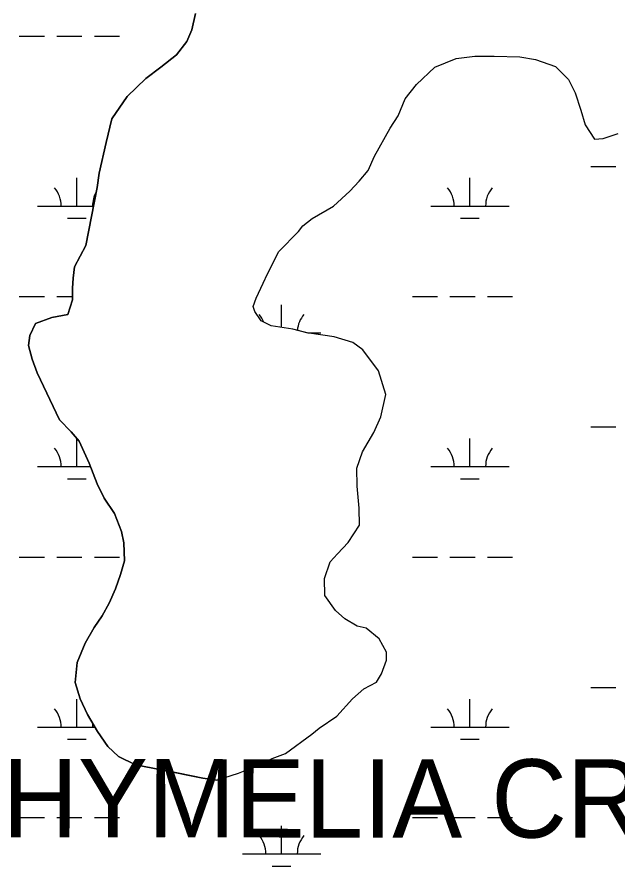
# Model space of a CAD drawing. Extents: x 3535183 to 3573198, y 534952 to 560562.
# Drawn here: x 3547966 to 3548732, y 554243 to 555328 of the extents above; entities that cross this region are included whole.
import ezdxf

# ---------------------------------------------------------------- set-up
doc = ezdxf.new("R2010")
doc.units = 0
for name, color, linetype in [('V-RIVR-CREV', 7, 'Continuous'), ('V-SITE-VEGE', 7, 'Continuous'), ('V-TOPO-SHOR', 7, 'Continuous'), ('V-WETL-SWMP', 7, 'Continuous')]:
    doc.layers.add(name, color=color, linetype=linetype)

msp = doc.modelspace()

# ---------------------------------------------------------------- linework, layer by layer
at = {"layer": 'V-SITE-VEGE'}
for p, q in [((3548193.8, 555332.1), (3548189.3, 555311.1)), ((3548189.3, 555311.1), (3548183, 555296.4)), ((3548183, 555296.4), (3548169.4, 555279)), ((3548169.4, 555279), (3548149.4, 555263.4)), ((3548499.6, 555263.4), (3548526.9, 555274.5)), ((3548526.9, 555274.5), (3548550.6, 555277.3)), ((3548550.6, 555277.3), (3548575.2, 555277.4)), ((3548575.2, 555277.4), (3548608, 555276.7)), ((3548608, 555276.7), (3548628.1, 555273.1)), ((3548628.1, 555273.1), (3548653.7, 555264.2)), ((3548653.7, 555264.2), (3548670.2, 555247.8)), ((3548149.4, 555263.4), (3548130.4, 555248.8)), ((3548476, 555241.4), (3548499.6, 555263.4)), ((3548130.4, 555248.8), (3548106.8, 555225.8)), ((3548670.2, 555247.8), (3548678.5, 555230.5)), ((3548461.5, 555223.1), (3548476, 555241.4)), ((3548106.8, 555225.8), (3548086.9, 555197.5)), ((3548452.5, 555201.1), (3548461.5, 555223.1)), ((3548678.5, 555230.5), (3548685.9, 555208.7)), ((3548442.5, 555185.6), (3548452.5, 555201.1)), ((3548685.9, 555208.7), (3548691.4, 555189.6)), ((3548086.9, 555197.5), (3548079.7, 555167.3)), ((3548691.4, 555189.6), (3548703.4, 555171.4)), ((3548422.6, 555149.9), (3548442.5, 555185.6)), ((3548714.3, 555172.4), (3548733.4, 555178.8)), ((3548079.7, 555167.3), (3548070.8, 555128.1)), ((3548703.4, 555171.4), (3548714.3, 555172.4)), ((3548414.5, 555131.6), (3548422.6, 555149.9)), ((3548070.8, 555128.1), (3548068.1, 555109.8)), ((3548402.7, 555117.9), (3548414.5, 555131.6)), ((3548391, 555105.1), (3548402.7, 555117.9)), ((3548068.1, 555109.8), (3548053.9, 555035.9)), ((3548370.1, 555085.8), (3548391, 555105.1)), ((3548342.8, 555070.2), (3548370.1, 555085.8)), ((3548331, 555061), (3548342.8, 555070.2)), ((3548325.6, 555053.7), (3548331, 555061)), ((3548300.2, 555028), (3548325.6, 555053.7)), ((3548053.9, 555035.9), (3548039.5, 555008.5)), ((3548285.7, 554999.7), (3548300.2, 555028)), ((3548039.5, 555008.5), (3548037.7, 554993.9)), ((3548037.7, 554993.9), (3548036.9, 554981.1)), ((3548280.3, 554987.8), (3548285.7, 554999.7)), ((3548271.3, 554968.6), (3548280.3, 554987.8)), ((3548036.9, 554981.1), (3548037, 554966.5)), ((3548037, 554966.5), (3548030.7, 554947.4)), ((3548267.7, 554957.7), (3548271.3, 554968.6)), ((3548269.5, 554951.3), (3548267.7, 554957.7)), ((3548277.8, 554939.5), (3548269.5, 554951.3)), ((3548010.6, 554943.6), (3547989.7, 554936.2)), ((3548030.7, 554947.4), (3548010.6, 554943.6)), ((3548290.6, 554933.2), (3548277.8, 554939.5)), ((3547989.7, 554936.2), (3547982.5, 554920.7)), ((3548318, 554928.7), (3548290.6, 554933.2)), ((3548336.2, 554924.3), (3548318, 554928.7)), ((3547982.5, 554920.7), (3547980.7, 554907.9)), ((3548370.9, 554919), (3548336.2, 554924.3)), ((3548394.7, 554911.8), (3548370.9, 554919)), ((3547980.7, 554907.9), (3547985.4, 554890.6)), ((3548407.5, 554902.7), (3548394.7, 554911.8)), ((3548427.7, 554875.5), (3548407.5, 554902.7)), ((3547985.4, 554890.6), (3547991.8, 554873.3)), ((3547991.8, 554873.3), (3548020.4, 554813.3)), ((3548436.9, 554845.4), (3548427.7, 554875.5)), ((3548430.7, 554817.1), (3548436.9, 554845.4)), ((3548020.4, 554813.3), (3548035.1, 554797.8)), ((3548421.7, 554797), (3548430.7, 554817.1)), ((3548035.1, 554797.8), (3548045.2, 554786)), ((3548407.2, 554772.4), (3548421.7, 554797)), ((3548045.2, 554786), (3548058.1, 554757.8)), ((3548400, 554751.3), (3548407.2, 554772.4)), ((3548058.1, 554757.8), (3548068.2, 554731.4)), ((3548400.1, 554728.5), (3548400, 554751.3)), ((3548068.2, 554731.4), (3548077.4, 554713.2)), ((3548403, 554700.3), (3548400.1, 554728.5)), ((3548077.4, 554713.2), (3548090.3, 554693.3)), ((3548403.1, 554678.4), (3548403, 554700.3)), ((3548090.3, 554693.3), (3548099.5, 554670.5)), ((3548388.7, 554656.5), (3548403.1, 554678.4)), ((3548099.5, 554670.5), (3548102.3, 554655.9)), ((3548375.1, 554641.8), (3548388.7, 554656.5)), ((3548102.3, 554655.9), (3548103.4, 554633.1)), ((3548366, 554631.7), (3548375.1, 554641.8)), ((3548103.4, 554633.1), (3548098, 554615.8)), ((3548358.8, 554610.7), (3548366, 554631.7)), ((3548098, 554615.8), (3548091.7, 554597.5)), ((3548358.9, 554588.8), (3548358.8, 554610.7)), ((3548091.7, 554597.5), (3548083.6, 554579.2)), ((3548372.7, 554569.8), (3548358.9, 554588.8)), ((3548083.6, 554579.2), (3548074.5, 554562.8)), ((3548384.6, 554558.9), (3548372.7, 554569.8)), ((3548074.5, 554562.8), (3548064.6, 554548.1)), ((3548400.1, 554549.8), (3548384.6, 554558.9)), ((3548064.6, 554548.1), (3548052.8, 554528)), ((3548412, 554547.2), (3548400.1, 554549.8)), ((3548428.5, 554533.6), (3548412, 554547.2)), ((3548052.8, 554528), (3548042.9, 554503.4)), ((3548437.7, 554516.3), (3548428.5, 554533.6)), ((3548437.7, 554506.3), (3548437.7, 554516.3)), ((3548431.4, 554488.9), (3548437.7, 554506.3)), ((3548042.9, 554503.4), (3548040.3, 554477.8)), ((3548425.1, 554477.9), (3548431.4, 554488.9)), ((3548040.3, 554477.8), (3548046.8, 554456.9)), ((3548408.7, 554469.6), (3548425.1, 554477.9)), ((3548394.2, 554456.8), (3548408.7, 554469.6)), ((3548046.8, 554456.9), (3548056, 554436.9)), ((3548374.3, 554434.8), (3548394.2, 554456.8)), ((3548056, 554436.9), (3548068.9, 554415)), ((3548351.6, 554419.2), (3548374.3, 554434.8)), ((3548342.5, 554411.9), (3548351.6, 554419.2)), ((3548068.9, 554415), (3548081.8, 554396)), ((3548308.9, 554387.1), (3548342.5, 554411.9)), ((3548081.8, 554396), (3548095.5, 554383.3)), ((3548291.6, 554380.6), (3548308.9, 554387.1)), ((3548095.5, 554383.3), (3548117.4, 554372.4)), ((3548267.9, 554369.5), (3548291.6, 554380.6)), ((3548117.4, 554372.4), (3548150.3, 554366.2)), ((3548150.3, 554366.2), (3548203.2, 554355.5)), ((3548248.8, 554362.1), (3548267.9, 554369.5)), ((3548203.2, 554355.5), (3548220.6, 554352.9)), ((3548220.6, 554352.9), (3548248.8, 554362.1))]:
    msp.add_line(p, q, dxfattribs=at)
at = {"layer": 'V-TOPO-SHOR'}
for points in [[(3548081.8, 554396), (3548068.9, 554415), (3548056, 554436.9), (3548046.8, 554456.9), (3548040.3, 554477.8), (3548042.9, 554503.4), (3548052.8, 554528), (3548064.6, 554548.1), (3548074.5, 554562.8), (3548083.6, 554579.2), (3548091.7, 554597.5), (3548098, 554615.8), (3548103.4, 554633.1), (3548102.3, 554655.9), (3548099.5, 554670.5), (3548090.3, 554693.3), (3548077.4, 554713.2), (3548068.2, 554731.4), (3548058.1, 554757.8), (3548045.2, 554786), (3548035.1, 554797.8), (3548020.4, 554813.3), (3547991.8, 554873.3), (3547985.4, 554890.6), (3547980.7, 554907.9), (3547982.5, 554920.7), (3547989.7, 554936.2), (3548010.6, 554943.6), (3548030.7, 554947.4), (3548037, 554966.5), (3548036.9, 554981.1), (3548037.7, 554993.9), (3548039.5, 555008.5), (3548053.9, 555035.9), (3548068.1, 555109.8), (3548070.8, 555128.1), (3548079.7, 555167.3), (3548086.9, 555197.5), (3548106.8, 555225.8), (3548130.4, 555248.8), (3548149.4, 555263.4), (3548169.4, 555279), (3548183, 555296.4), (3548189.3, 555311.1), (3548193.8, 555332.1)], [(3548220.6, 554352.9), (3548203.2, 554355.5), (3548172.2, 554361.8), (3548150.3, 554366.2), (3548117.4, 554372.4), (3548095.5, 554383.3), (3548081.8, 554396)]]:
    msp.add_lwpolyline(points, dxfattribs=at)
at = {"layer": 'V-WETL-SWMP'}
for p, q in [((3548193.8, 555332.1), (3548189.3, 555311.1)), ((3548189.3, 555311.1), (3548183, 555296.4)), ((3547968.9, 555303.2), (3548000.9, 555303.2)), ((3548016.9, 555303.2), (3548048.9, 555303.2)), ((3548064.9, 555303.2), (3548096.9, 555303.2)), ((3548183, 555296.4), (3548169.4, 555279)), ((3548169.4, 555279), (3548149.4, 555263.4)), ((3548499.6, 555263.4), (3548526.9, 555274.5)), ((3548526.9, 555274.5), (3548550.6, 555277.3)), ((3548550.6, 555277.3), (3548575.2, 555277.4)), ((3548575.2, 555277.4), (3548608, 555276.7)), ((3548608, 555276.7), (3548628.1, 555273.1)), ((3548628.1, 555273.1), (3548653.7, 555264.2)), ((3548653.7, 555264.2), (3548670.2, 555247.8)), ((3548149.4, 555263.4), (3548130.4, 555248.8)), ((3548476, 555241.4), (3548499.6, 555263.4)), ((3548130.4, 555248.8), (3548106.8, 555225.8)), ((3548670.2, 555247.8), (3548678.5, 555230.5)), ((3548461.5, 555223.1), (3548476, 555241.4)), ((3548106.8, 555225.8), (3548086.9, 555197.5)), ((3548452.5, 555201.1), (3548461.5, 555223.1)), ((3548678.5, 555230.5), (3548685.9, 555208.7)), ((3548442.5, 555185.6), (3548452.5, 555201.1)), ((3548685.9, 555208.7), (3548691.4, 555189.6)), ((3548086.9, 555197.5), (3548079.7, 555167.3)), ((3548691.4, 555189.6), (3548703.4, 555171.4)), ((3548422.6, 555149.9), (3548442.5, 555185.6)), ((3548714.3, 555172.4), (3548733.4, 555178.8)), ((3548079.7, 555167.3), (3548070.8, 555128.1)), ((3548703.4, 555171.4), (3548714.3, 555172.4)), ((3548414.5, 555131.6), (3548422.6, 555149.9)), ((3548698.8, 555136.7), (3548730.8, 555136.7)), ((3548070.8, 555128.1), (3548068.2, 555109.8)), ((3548402.8, 555117.9), (3548414.5, 555131.6)), ((3548042.3, 555086), (3548042.3, 555122)), ((3548391, 555105.1), (3548402.8, 555117.9)), ((3548544.2, 555086), (3548544.2, 555122)), ((3548068.2, 555109.8), (3548053.9, 555035.9)), ((3548370.1, 555085.8), (3548391, 555105.1)), ((3547992.3, 555086), (3548063.6, 555086)), ((3548342.8, 555070.2), (3548370.1, 555085.8)), ((3548494.2, 555086), (3548594.2, 555086)), ((3548030.3, 555070.5), (3548054.3, 555070.5)), ((3548331, 555061), (3548342.8, 555070.2)), ((3548532.2, 555070.5), (3548556.2, 555070.5)), ((3548325.6, 555053.7), (3548331, 555061)), ((3548300.2, 555028), (3548325.6, 555053.7)), ((3548053.9, 555035.9), (3548039.5, 555008.5)), ((3548285.7, 554999.7), (3548300.2, 555028)), ((3548039.5, 555008.5), (3548037.7, 554993.9)), ((3548037.7, 554993.9), (3548036.9, 554981.1)), ((3548280.3, 554987.8), (3548285.7, 554999.7)), ((3548271.3, 554968.6), (3548280.3, 554987.8)), ((3548036.9, 554981.1), (3548037, 554966.5)), ((3547968.9, 554970.5), (3548000.9, 554970.5)), ((3548016.9, 554970.5), (3548036.9, 554970.5)), ((3548037, 554966.5), (3548030.7, 554947.4)), ((3548267.7, 554957.7), (3548271.3, 554968.6)), ((3548303.8, 554931), (3548303.8, 554960.1)), ((3548470.8, 554970.5), (3548502.8, 554970.5)), ((3548518.8, 554970.5), (3548550.8, 554970.5)), ((3548566.8, 554970.5), (3548598.8, 554970.5)), ((3548269.6, 554951.3), (3548267.7, 554957.7)), ((3548277.8, 554939.5), (3548269.6, 554951.3)), ((3548010.6, 554943.6), (3547989.7, 554936.2)), ((3548030.7, 554947.4), (3548010.6, 554943.6)), ((3548290.6, 554933.2), (3548277.8, 554939.5)), ((3547989.7, 554936.2), (3547982.5, 554920.7)), ((3548318, 554928.7), (3548290.6, 554933.2)), ((3548336.3, 554924.3), (3548318, 554928.7)), ((3547982.5, 554920.7), (3547980.7, 554907.9)), ((3548370.9, 554919), (3548336.3, 554924.3)), ((3548337.3, 554924.1), (3548353.8, 554924.1)), ((3548394.7, 554911.8), (3548370.9, 554919)), ((3547980.7, 554907.9), (3547985.4, 554890.6)), ((3548407.5, 554902.7), (3548394.7, 554911.8)), ((3548427.7, 554875.5), (3548407.5, 554902.7)), ((3547985.4, 554890.6), (3547991.8, 554873.3)), ((3547991.8, 554873.3), (3548020.4, 554813.3)), ((3548436.9, 554845.4), (3548427.7, 554875.5)), ((3548430.7, 554817.1), (3548436.9, 554845.4)), ((3548020.4, 554813.3), (3548035.1, 554797.8)), ((3548421.7, 554797), (3548430.7, 554817.1)), ((3548035.1, 554797.8), (3548045.2, 554786)), ((3548698.8, 554804), (3548730.8, 554804)), ((3548042.3, 554753.3), (3548042.3, 554789.3)), ((3548407.2, 554772.4), (3548421.7, 554797)), ((3548544.2, 554753.3), (3548544.2, 554789.3)), ((3548045.2, 554786), (3548058.1, 554757.8)), ((3548400, 554751.3), (3548407.2, 554772.4)), ((3548058.1, 554757.8), (3548068.2, 554731.4)), ((3547992.3, 554753.3), (3548059.8, 554753.3)), ((3548400.2, 554728.5), (3548400, 554751.3)), ((3548494.2, 554753.3), (3548594.2, 554753.3)), ((3548030.3, 554737.9), (3548054.3, 554737.9)), ((3548532.2, 554737.9), (3548556.2, 554737.9)), ((3548068.2, 554731.4), (3548077.4, 554713.2)), ((3548403, 554700.3), (3548400.2, 554728.5)), ((3548077.4, 554713.2), (3548090.3, 554693.3)), ((3548403.1, 554678.4), (3548403, 554700.3)), ((3548090.3, 554693.3), (3548099.5, 554670.5)), ((3548388.7, 554656.5), (3548403.1, 554678.4)), ((3548099.5, 554670.5), (3548102.3, 554655.9)), ((3548375.1, 554641.8), (3548388.7, 554656.5)), ((3548102.3, 554655.9), (3548103.4, 554633.1)), ((3547968.9, 554637.9), (3548000.9, 554637.9)), ((3548016.9, 554637.9), (3548048.9, 554637.9)), ((3548064.9, 554637.9), (3548096.9, 554637.9)), ((3548366, 554631.7), (3548375.1, 554641.8)), ((3548470.8, 554637.9), (3548502.8, 554637.9)), ((3548518.8, 554637.9), (3548550.8, 554637.9)), ((3548566.8, 554637.9), (3548598.8, 554637.9)), ((3548103.4, 554633.1), (3548098, 554615.8)), ((3548358.8, 554610.7), (3548366, 554631.7)), ((3548098, 554615.8), (3548091.7, 554597.5)), ((3548358.9, 554588.8), (3548358.8, 554610.7)), ((3548091.7, 554597.5), (3548083.6, 554579.2)), ((3548372.7, 554569.8), (3548358.9, 554588.8)), ((3548083.6, 554579.2), (3548074.6, 554562.8)), ((3548384.6, 554558.9), (3548372.7, 554569.8)), ((3548074.6, 554562.8), (3548064.6, 554548.1)), ((3548400.1, 554549.8), (3548384.6, 554558.9)), ((3548064.6, 554548.1), (3548052.8, 554528)), ((3548412, 554547.2), (3548400.1, 554549.8)), ((3548428.5, 554533.6), (3548412, 554547.2)), ((3548052.8, 554528), (3548042.9, 554503.4)), ((3548437.7, 554516.3), (3548428.5, 554533.6)), ((3548437.7, 554506.3), (3548437.7, 554516.3)), ((3548431.4, 554488.9), (3548437.7, 554506.3)), ((3548042.9, 554503.4), (3548040.3, 554477.8)), ((3548425.1, 554477.9), (3548431.4, 554488.9)), ((3548040.3, 554477.8), (3548046.8, 554456.9)), ((3548408.7, 554469.6), (3548425.1, 554477.9)), ((3548394.2, 554456.8), (3548408.7, 554469.6)), ((3548698.8, 554471.4), (3548730.8, 554471.4)), ((3548042.3, 554420.6), (3548042.3, 554456.6)), ((3548046.8, 554456.9), (3548056, 554436.9)), ((3548374.3, 554434.8), (3548394.2, 554456.8)), ((3548544.2, 554420.6), (3548544.2, 554456.6)), ((3548056, 554436.9), (3548068.9, 554415)), ((3548351.6, 554419.2), (3548374.3, 554434.8)), ((3547992.3, 554420.6), (3548065.6, 554420.6)), ((3548342.5, 554411.9), (3548351.6, 554419.2)), ((3548494.2, 554420.6), (3548594.2, 554420.6)), ((3548068.9, 554415), (3548081.8, 554396)), ((3548308.9, 554387.1), (3548342.5, 554411.9)), ((3548030.3, 554405.2), (3548054.3, 554405.2)), ((3548532.2, 554405.2), (3548556.2, 554405.2)), ((3548081.8, 554396), (3548095.5, 554383.3)), ((3548291.6, 554380.6), (3548308.9, 554387.1)), ((3548095.5, 554383.3), (3548117.5, 554372.4)), ((3548267.9, 554369.5), (3548291.6, 554380.6)), ((3548117.5, 554372.4), (3548150.3, 554366.2)), ((3548150.3, 554366.2), (3548203.2, 554355.5)), ((3548248.8, 554362.1), (3548267.9, 554369.5)), ((3548203.2, 554355.5), (3548220.6, 554352.9)), ((3548220.6, 554352.9), (3548248.8, 554362.1)), ((3547968.9, 554305.2), (3548000.9, 554305.2)), ((3548016.9, 554305.2), (3548048.9, 554305.2)), ((3548064.9, 554305.2), (3548096.9, 554305.2)), ((3548470.8, 554305.2), (3548502.8, 554305.2)), ((3548518.8, 554305.2), (3548550.8, 554305.2)), ((3548566.8, 554305.2), (3548598.8, 554305.2)), ((3548303.8, 554258.8), (3548303.8, 554294.8)), ((3548253.8, 554258.8), (3548353.8, 554258.8)), ((3548291.8, 554243.3), (3548315.8, 554243.3))]:
    msp.add_line(p, q, dxfattribs=at)
for centre, start, end in [((3547987.1, 555086.5), 359.2282, 40.7718), ((3548097.6, 555086.5), 149.9752, 180.7718), ((3548489, 555086.5), 359.2282, 40.7718), ((3548599.5, 555086.5), 139.2282, 180.7718), ((3548248.5, 554924.6), 22.0366, 40.7718), ((3548359, 554924.6), 139.2282, 175.5874), ((3547987.1, 554753.8), 359.2282, 40.7718), ((3548489, 554753.8), 359.2282, 40.7718), ((3548599.5, 554753.8), 139.2282, 180.7718), ((3547987.1, 554421.1), 359.2282, 40.7718), ((3548489, 554421.1), 359.2282, 40.7718), ((3548599.5, 554421.1), 139.2282, 180.7718), ((3548097.6, 554421.1), 172.4967, 180.7718), ((3548248.5, 554259.2), 359.2282, 40.7718), ((3548359, 554259.2), 139.2282, 180.7718)]:
    msp.add_arc(centre, 35.2, start, end, dxfattribs=at)

# ---------------------------------------------------------------- texts
at = {"layer": 'V-RIVR-CREV'}
msp.add_text('HYMELIA CREVASSE', height=100, rotation=359.9763, dxfattribs=at).set_placement((3547947.3, 554279.9))

doc.saveas('drawing.dxf')
